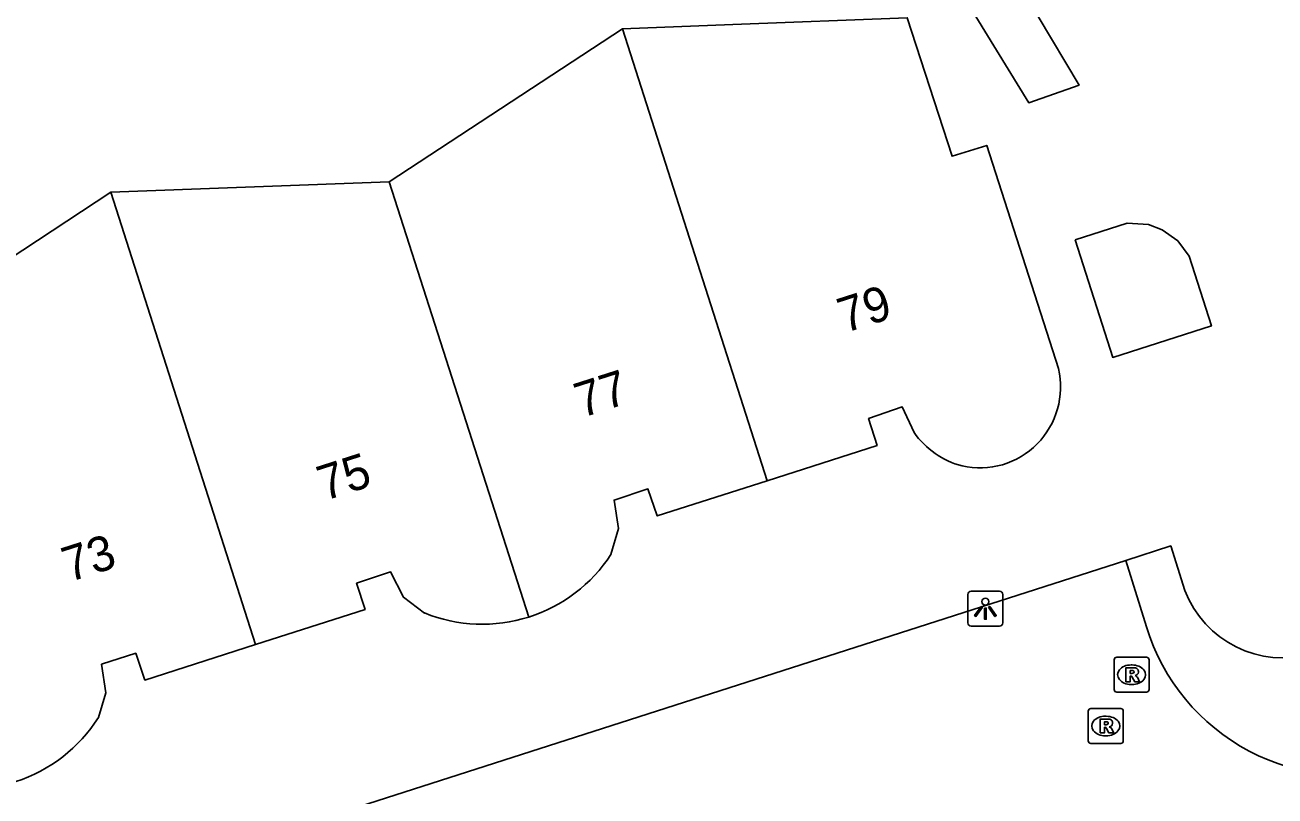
# Model space of a CAD drawing. Extents: x 159503 to 160347, y 382525 to 383272.
# Drawn here: x 159667.59 to 159703.39, y 382855.96 to 382878.03 of the extents above; entities that cross this region are included whole.
import ezdxf

# ---------------------------------------------------------------- set-up
doc = ezdxf.new("R2010")
doc.units = 0
for name, color, linetype in [('IMGEO_Lichtpunt', 7, 'Continuous'), ('IMGEO_Muur', 7, 'Continuous'), ('IMGEO_Pand', 7, 'Continuous'), ('IMGEO_Pand_nummerreeks', 7, 'Continuous'), ('IMGEO_Rijbaan_lokaal_open', 7, 'Continuous'), ('IMGEO_Rioolput', 7, 'Continuous'), ('IMGEO_Voetpad_open', 7, 'Continuous')]:
    doc.layers.add(name, color=color, linetype=linetype)

msp = doc.modelspace()

# ---------------------------------------------------------------- linework, layer by layer
at = {"layer": 'IMGEO_Lichtpunt'}
for p, q in [((159694.599, 382861.726), (159694.599, 382860.919)), ((159694.599, 382861.726), (159694.599, 382860.919)), ((159695.501, 382861.821), (159694.693, 382861.821)), ((159695.501, 382861.821), (159694.693, 382861.821)), ((159695.595, 382860.919), (159695.595, 382861.726)), ((159695.595, 382860.919), (159695.595, 382861.726)), ((159694.693, 382860.825), (159695.501, 382860.825)), ((159694.693, 382860.825), (159695.501, 382860.825))]:
    msp.add_line(p, q, dxfattribs=at)
for points in [[(159694.973, 382861.39), (159695.012, 382861.362), (159694.824, 382861.1), (159694.786, 382861.127), (159694.973, 382861.39)], [(159695.075, 382861.342), (159695.122, 382861.342), (159695.122, 382861.02), (159695.075, 382861.02), (159695.075, 382861.342)], [(159695.185, 382861.362), (159695.223, 382861.389), (159695.41, 382861.127), (159695.371, 382861.099), (159695.185, 382861.362)]]:
    msp.add_lwpolyline(points, dxfattribs=at)
msp.add_circle((159695.098, 382861.524), 0.0994, dxfattribs=at)
for centre, start, end in [((159694.693, 382861.726), 90, 180), ((159694.693, 382861.726), 90, 180), ((159695.501, 382861.726), 0, 90), ((159695.501, 382861.726), 0, 90), ((159694.693, 382860.919), 180, 270), ((159694.693, 382860.919), 180, 270), ((159695.501, 382860.919), 270, 0), ((159695.501, 382860.919), 270, 360)]:
    msp.add_arc(centre, 0.0946, start, end, dxfattribs=at)
at = {"layer": 'IMGEO_Muur'}
msp.add_lwpolyline([(159700.812, 382861.848), (159700.405, 382863.118)], dxfattribs=at)
msp.add_arc((159703.607, 382862.904), 2.988, 200.6996, 286.5606, dxfattribs=at)
at = {"layer": 'IMGEO_Pand'}
for points in [[(159684.708, 382877.924), (159687.865, 382878.046), (159692.861, 382878.239), (159694.143, 382874.276), (159695.138, 382874.587), (159697.187, 382868.196)], [(159678.025, 382873.539), (159684.708, 382877.924)], [(159688.846, 382864.986), (159684.708, 382877.924)], [(159670.048, 382873.242), (159678.025, 382873.539)], [(159678.025, 382873.539), (159682.021, 382861.083)], [(159663.352, 382868.835), (159670.048, 382873.242)], [(159674.193, 382860.293), (159670.048, 382873.242)], [(159697.668, 382871.881), (159699.156, 382872.357), (159699.764, 382872.323), (159700.159, 382872.173), (159700.606, 382871.85), (159700.934, 382871.415), (159701.572, 382869.418), (159698.745, 382868.514), (159697.668, 382871.881)], [(159693.055, 382866.371), (159692.715, 382867.097), (159691.752, 382866.763), (159691.997, 382865.995), (159688.846, 382864.986)], [(159688.846, 382864.986), (159685.702, 382863.979), (159685.434, 382864.75), (159684.465, 382864.432), (159684.591, 382863.621), (159684.372, 382862.873)], [(159679.038, 382861.199), (159678.436, 382861.651), (159678.064, 382862.374), (159677.091, 382862.052), (159677.332, 382861.3), (159674.193, 382860.293)], [(159674.193, 382860.293), (159671.03, 382859.278), (159670.764, 382860.048), (159669.789, 382859.732), (159669.909, 382858.918), (159669.695, 382858.207)]]:
    msp.add_lwpolyline(points, dxfattribs=at)
for centre, radius, start, end in [((159694.936, 382867.665), 2.313, 257.3795, 13.2819), ((159695.031, 382867.729), 2.397, 214.5092, 255.518), ((159680.697, 382865.261), 4.383, 287.5862, 326.9835), ((159680.69, 382865.272), 4.395, 247.9205, 287.6256), ((159665.996, 382860.536), 4.371, 287.7958, 327.8063)]:
    msp.add_arc(centre, radius, start, end, dxfattribs=at)
at = {"layer": 'IMGEO_Rijbaan_lokaal_open'}
for points in [[(159699.119, 382862.705), (159658.047, 382849.524), (159659.033, 382846.414), (159661.739, 382847.267), (159666.542, 382832.265), (159663.864, 382831.383), (159664.868, 382828.266), (159705.912, 382841.405)], [(159699.119, 382862.705), (159699.712, 382860.799)]]:
    msp.add_lwpolyline(points, dxfattribs=at)
msp.add_arc((159705.451, 382862.556), 6.002, 197.02, 287.4435, dxfattribs=at)
at = {"layer": 'IMGEO_Rioolput'}
for p, q in [((159698.784, 382859.007), (159698.784, 382859.859)), ((159698.859, 382859.933), (159699.711, 382859.933)), ((159699.785, 382859.859), (159699.785, 382859.007)), ((159699.272, 382859.713), (159699.297, 382859.713)), ((159699.295, 382859.153), (159699.27, 382859.153)), ((159699.711, 382858.933), (159698.859, 382858.933)), ((159698.045, 382857.538), (159698.045, 382858.39)), ((159698.12, 382858.464), (159698.972, 382858.464)), ((159699.046, 382858.39), (159699.046, 382857.538)), ((159698.533, 382858.244), (159698.558, 382858.244)), ((159698.556, 382857.684), (159698.531, 382857.684)), ((159698.972, 382857.464), (159698.12, 382857.464))]:
    msp.add_line(p, q, dxfattribs=at)
for points in [[(159698.784, 382859.007), (159698.784, 382859.859)], [(159698.859, 382859.933), (159699.711, 382859.933)], [(159699.785, 382859.859), (159699.785, 382859.007)], [(159699.373, 382859.631), (159699.121, 382859.633), (159699.121, 382859.233)], [(159699.121, 382859.233), (159699.245, 382859.233), (159699.245, 382859.395), (159699.256, 382859.395)], [(159699.299, 382859.552), (159699.245, 382859.552), (159699.245, 382859.471)], [(159699.245, 382859.471), (159699.297, 382859.471)], [(159699.303, 382859.366), (159699.374, 382859.233), (159699.514, 382859.233), (159699.449, 382859.359)], [(159699.711, 382858.933), (159698.859, 382858.933)], [(159698.045, 382857.538), (159698.045, 382858.39)], [(159698.12, 382858.464), (159698.972, 382858.464)], [(159699.046, 382858.39), (159699.046, 382857.538)], [(159698.634, 382858.162), (159698.382, 382858.164), (159698.382, 382857.764)], [(159698.56, 382858.083), (159698.506, 382858.083), (159698.506, 382858.002)], [(159698.506, 382858.002), (159698.558, 382858.002)], [(159698.382, 382857.764), (159698.506, 382857.764), (159698.506, 382857.926), (159698.517, 382857.926)], [(159698.564, 382857.897), (159698.635, 382857.764), (159698.775, 382857.764), (159698.71, 382857.89)], [(159698.972, 382857.464), (159698.12, 382857.464)]]:
    msp.add_lwpolyline(points, dxfattribs=at)
for centre, radius, start, end in [((159698.861, 382859.857), 0.0765, 91.552, 178.448), ((159698.861, 382859.857), 0.0765, 91.552, 178.448), ((159699.709, 382859.857), 0.0765, 1.552, 88.448), ((159699.709, 382859.857), 0.0765, 1.552, 88.448), ((159699.255, 382859.342), 0.0533, 26.0293, 88.6989), ((159699.281, 382859.66), 0.19, 274.7715, 282.9687), ((159699.305, 382859.456), 0.0964, 77.0061, 93.1865), ((159699.319, 382859.513), 0.0378, 276.6634, 79.6772), ((159699.372, 382859.521), 0.109, 350.3612, 89.416), ((159699.37, 382859.521), 0.112, 277.5842, 350.9817), ((159699.354, 382859.306), 0.108, 29.5134, 73.7905), ((159698.861, 382859.009), 0.0765, 181.552, 268.448), ((159698.861, 382859.009), 0.0765, 181.552, 268.448), ((159699.709, 382859.009), 0.0765, 271.552, 358.448), ((159699.709, 382859.009), 0.0765, 271.552, 358.448), ((159698.122, 382858.388), 0.0765, 91.552, 178.448), ((159698.122, 382858.388), 0.0765, 91.552, 178.448), ((159698.97, 382858.388), 0.0765, 1.552, 88.448), ((159698.97, 382858.388), 0.0765, 1.552, 88.448), ((159698.542, 382858.191), 0.19, 274.7715, 282.9687), ((159698.566, 382857.987), 0.0964, 77.0061, 93.1865), ((159698.58, 382858.044), 0.0378, 276.6634, 79.6772), ((159698.633, 382858.052), 0.109, 350.3612, 89.416), ((159698.631, 382858.052), 0.112, 277.5842, 350.9817), ((159698.516, 382857.873), 0.0533, 26.0293, 88.6989), ((159698.615, 382857.837), 0.108, 29.5134, 73.7905), ((159698.122, 382857.54), 0.0765, 181.552, 268.448), ((159698.122, 382857.54), 0.0765, 181.552, 268.448), ((159698.97, 382857.54), 0.0765, 271.552, 358.448), ((159698.97, 382857.54), 0.0765, 271.552, 358.448)]:
    msp.add_arc(centre, radius, start, end, dxfattribs=at)
for centre, major_axis, ratio, start_param, end_param in [((159699.271, 382859.433), (-0.387, 0.002), 0.722429, 4.712389, 7.853982), ((159699.296, 382859.433), (-0.39, 0.002), 0.717154, 1.570796, 4.712389), ((159698.532, 382857.964), (-0.387, 0.002), 0.722429, 4.712389, 7.853982), ((159698.557, 382857.964), (-0.39, 0.002), 0.717154, 1.570796, 4.712389)]:
    msp.add_ellipse(centre, major_axis=major_axis, ratio=ratio, start_param=start_param, end_param=end_param, dxfattribs=at)
at = {"layer": 'IMGEO_Voetpad_open'}
for points in [[(159678.411, 382888.266), (159686.978, 382891.063), (159696.341, 382875.806), (159697.782, 382876.31), (159691.913, 382886.147)], [(159700.812, 382861.848), (159700.405, 382863.118), (159699.119, 382862.705)]]:
    msp.add_lwpolyline(points, dxfattribs=at)
msp.add_arc((159703.607, 382862.904), 2.988, 200.6996, 286.5606, dxfattribs=at)

# ---------------------------------------------------------------- texts
at = {"layer": 'IMGEO_Pand_nummerreeks'}
for s, p in [('79', (159691.068, 382869.207)), ('77', (159683.532, 382866.778)), ('75', (159676.164, 382864.402)), ('73', (159668.855, 382862.076))]:
    msp.add_text(s, height=1, rotation=17.7718, dxfattribs=at).set_placement(p)

doc.saveas('drawing.dxf')
